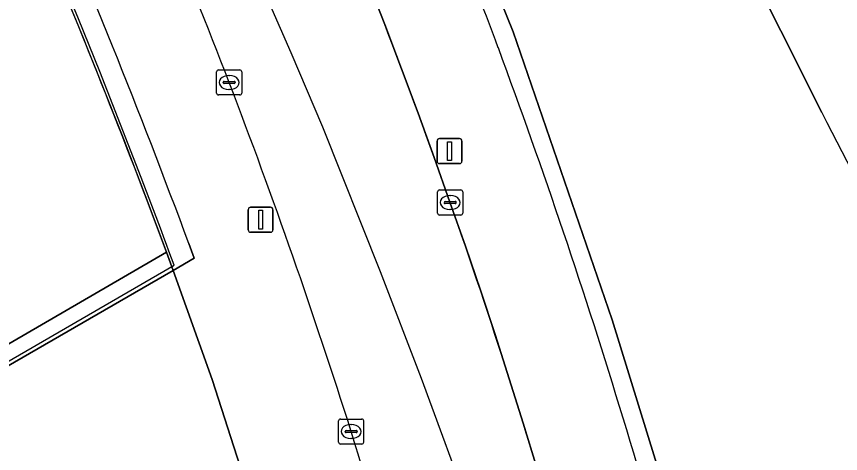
# Model space of a CAD drawing. Extents: x 155018 to 156648, y 383979 to 385733.
# Drawn here: x 156032.12 to 156065.01, y 384911.65 to 384929.09 of the extents above; entities that cross this region are included whole.
import ezdxf

# ---------------------------------------------------------------- set-up
doc = ezdxf.new("R2010")
doc.units = 0
for name, color, linetype in [('IMGEO_Berm_groen', 7, 'Continuous'), ('IMGEO_Dek', 7, 'Continuous'), ('IMGEO_Hek', 7, 'Continuous'), ('IMGEO_Kolk', 7, 'Continuous'), ('IMGEO_Lichtmast', 7, 'Continuous'), ('IMGEO_Lijnafwatering', 7, 'Continuous'), ('IMGEO_OVBaan_gesloten', 7, 'Continuous'), ('IMGEO_Pand', 7, 'Continuous'), ('IMGEO_Pand_overbouw', 7, 'Continuous'), ('IMGEO_Parkeervlak_open', 7, 'Continuous'), ('IMGEO_Rijbaan_lokaal_gesloten', 7, 'Continuous'), ('IMGEO_Voetpad_gesloten', 7, 'Continuous'), ('IMGEO_Voetpad_open', 7, 'Continuous')]:
    doc.layers.add(name, color=color, linetype=linetype)

msp = doc.modelspace()

# ---------------------------------------------------------------- linework, layer by layer
at = {"layer": 'IMGEO_Berm_groen'}
for points in [[(156064.253, 384925.252), (156056.071, 384941.594)], [(156048.02, 384938.183), (156051.936, 384928.479), (156055.886, 384916.978), (156058.656, 384908.023), (156061.157, 384898.221), (156062.08, 384894.114), (156067.946, 384895.427), (156068.244, 384894.235), (156062.331, 384892.966), (156064.757, 384880.912), (156066.062, 384873.898), (156067.041, 384867.895), (156068.116, 384859.746), (156069.485, 384845.924)]]:
    msp.add_lwpolyline(points, dxfattribs=at)
msp.add_arc((156414.727, 385106.453), 394.545, 207.33972, 209.36688, dxfattribs=at)
at = {"layer": 'IMGEO_Dek'}
for points in [[(156069.485, 384845.924), (156068.116, 384859.746), (156067.041, 384867.895), (156066.062, 384873.898), (156064.757, 384880.912), (156062.331, 384892.966), (156062.08, 384894.114), (156061.157, 384898.221), (156058.656, 384908.023), (156055.886, 384916.978), (156051.936, 384928.479), (156048.02, 384938.183)], [(156033.68, 384930.916), (156034.6, 384928.685), (156035.502, 384926.446), (156036.386, 384924.2), (156037.253, 384921.947), (156038.102, 384919.688), (156039.932, 384914.604), (156041.169, 384910.762), (156041.409, 384910.017), (156042.517, 384906.291), (156043.573, 384902.55), (156044.577, 384898.794), (156045.528, 384895.025), (156046.426, 384891.242), (156047.271, 384887.448), (156047.423, 384886.642), (156048.221, 384882.392), (156049.145, 384877.06), (156051.553, 384863.161), (156052.777, 384853.511), (156053.449, 384846.337)]]:
    msp.add_lwpolyline(points, dxfattribs=at)
at = {"layer": 'IMGEO_Hek'}
for centre, radius, start, end in [((155813.176, 384838.627), 254.33, 20.53291, 22.97367), ((155804.106, 384836.212), 263.673, 13.559, 20.33305)]:
    msp.add_arc(centre, radius, start, end, dxfattribs=at)
at = {"layer": 'IMGEO_Kolk'}
for p, q in [((156040.107, 384926.03), (156040.107, 384926.882)), ((156040.182, 384926.956), (156041.034, 384926.956)), ((156041.108, 384926.882), (156041.108, 384926.03)), ((156040.366, 384926.45), (156040.366, 384926.462)), ((156040.409, 384926.499), (156040.807, 384926.499)), ((156040.595, 384926.736), (156040.62, 384926.736)), ((156040.85, 384926.462), (156040.85, 384926.45)), ((156040.804, 384926.413), (156040.406, 384926.413)), ((156040.618, 384926.176), (156040.593, 384926.176)), ((156041.034, 384925.956), (156040.182, 384925.956)), ((156048.927, 384921.239), (156048.927, 384922.091)), ((156049.002, 384922.165), (156049.854, 384922.165)), ((156049.415, 384921.945), (156049.44, 384921.945)), ((156049.928, 384922.091), (156049.928, 384921.239)), ((156049.186, 384921.659), (156049.186, 384921.671)), ((156049.624, 384921.622), (156049.226, 384921.622)), ((156049.229, 384921.708), (156049.627, 384921.708)), ((156049.67, 384921.671), (156049.67, 384921.659)), ((156049.438, 384921.385), (156049.413, 384921.385)), ((156049.854, 384921.165), (156049.002, 384921.165)), ((156045.048, 384913.025), (156045.9, 384913.025)), ((156044.973, 384912.099), (156044.973, 384912.951)), ((156045.461, 384912.805), (156045.486, 384912.805)), ((156045.974, 384912.951), (156045.974, 384912.099)), ((156045.232, 384912.519), (156045.232, 384912.531)), ((156045.67, 384912.482), (156045.272, 384912.482)), ((156045.275, 384912.568), (156045.673, 384912.568)), ((156045.716, 384912.531), (156045.716, 384912.519)), ((156045.9, 384912.025), (156045.048, 384912.025)), ((156045.484, 384912.245), (156045.459, 384912.245))]:
    msp.add_line(p, q, dxfattribs=at)
for points in [[(156040.107, 384926.03), (156040.107, 384926.882)], [(156040.182, 384926.956), (156041.034, 384926.956)], [(156041.108, 384926.882), (156041.108, 384926.03)], [(156041.034, 384925.956), (156040.182, 384925.956)], [(156048.927, 384921.239), (156048.927, 384922.091)], [(156049.002, 384922.165), (156049.854, 384922.165)], [(156049.928, 384922.091), (156049.928, 384921.239)], [(156049.854, 384921.165), (156049.002, 384921.165)], [(156045.048, 384913.025), (156045.9, 384913.025)], [(156044.973, 384912.099), (156044.973, 384912.951)], [(156045.974, 384912.951), (156045.974, 384912.099)], [(156045.9, 384912.025), (156045.048, 384912.025)]]:
    msp.add_lwpolyline(points, dxfattribs=at)
for centre, radius, start, end in [((156040.184, 384926.88), 0.0765, 91.552, 178.448), ((156040.184, 384926.88), 0.0765, 91.552, 178.448), ((156041.032, 384926.88), 0.0765, 1.552, 88.448), ((156041.032, 384926.88), 0.0765, 1.552, 88.448), ((156040.406, 384926.459), 0.0403, 85.8775, 175.7526), ((156040.811, 384926.461), 0.0386, 1.7309, 96.639), ((156040.403, 384926.449), 0.0366, 178.938, 274.7102), ((156040.807, 384926.456), 0.043, 264.8664, 352.4533), ((156040.184, 384926.032), 0.0765, 181.552, 268.448), ((156040.184, 384926.032), 0.0765, 181.552, 268.448), ((156041.032, 384926.032), 0.0765, 271.552, 358.448), ((156041.032, 384926.032), 0.0765, 271.552, 358.448), ((156049.004, 384922.089), 0.0765, 91.552, 178.448), ((156049.004, 384922.089), 0.0765, 91.552, 178.448), ((156049.852, 384922.089), 0.0765, 1.552, 88.448), ((156049.852, 384922.089), 0.0765, 1.552, 88.448), ((156049.226, 384921.668), 0.0403, 85.8775, 175.7526), ((156049.223, 384921.658), 0.0366, 178.938, 274.7102), ((156049.627, 384921.665), 0.043, 264.8664, 352.4533), ((156049.631, 384921.67), 0.0386, 1.7309, 96.639), ((156049.004, 384921.241), 0.0765, 181.552, 268.448), ((156049.004, 384921.241), 0.0765, 181.552, 268.448), ((156049.852, 384921.241), 0.0765, 271.552, 358.448), ((156049.852, 384921.241), 0.0765, 271.552, 358.448), ((156045.05, 384912.949), 0.0765, 91.552, 178.448), ((156045.05, 384912.949), 0.0765, 91.552, 178.448), ((156045.898, 384912.949), 0.0765, 1.552, 88.448), ((156045.898, 384912.949), 0.0765, 1.552, 88.448), ((156045.272, 384912.528), 0.0403, 85.8775, 175.7526), ((156045.269, 384912.518), 0.0366, 178.938, 274.7102), ((156045.673, 384912.525), 0.043, 264.8664, 352.4533), ((156045.677, 384912.53), 0.0386, 1.7309, 96.639), ((156045.05, 384912.101), 0.0765, 181.552, 268.448), ((156045.05, 384912.101), 0.0765, 181.552, 268.448), ((156045.898, 384912.101), 0.0765, 271.552, 358.448), ((156045.898, 384912.101), 0.0765, 271.552, 358.448)]:
    msp.add_arc(centre, radius, start, end, dxfattribs=at)
for centre, major_axis, ratio, start_param, end_param in [((156040.594, 384926.456), (-0.387, 0.002), 0.722429, 4.712389, 7.853982), ((156040.619, 384926.456), (-0.39, 0.002), 0.717154, 1.570796, 4.712389), ((156049.414, 384921.665), (-0.387, 0.002), 0.722429, 4.712389, 7.853982), ((156049.439, 384921.665), (-0.39, 0.002), 0.717154, 1.570796, 4.712389), ((156045.46, 384912.525), (-0.387, 0.002), 0.722429, 4.712389, 7.853982), ((156045.485, 384912.525), (-0.39, 0.002), 0.717154, 1.570796, 4.712389)]:
    msp.add_ellipse(centre, major_axis=major_axis, ratio=ratio, start_param=start_param, end_param=end_param, dxfattribs=at)
at = {"layer": 'IMGEO_Lichtmast'}
for p, q in [((156049.006, 384924.217), (156049.796, 384924.217)), ((156049.796, 384924.217), (156049.006, 384924.217)), ((156048.906, 384923.317), (156048.906, 384924.117)), ((156048.906, 384924.117), (156048.906, 384923.317)), ((156049.896, 384924.117), (156049.896, 384923.317)), ((156049.896, 384923.317), (156049.896, 384924.117)), ((156049.796, 384923.217), (156049.006, 384923.217)), ((156049.006, 384923.217), (156049.796, 384923.217)), ((156041.364, 384920.579), (156041.364, 384921.379)), ((156041.364, 384921.379), (156041.364, 384920.579)), ((156041.464, 384921.479), (156042.254, 384921.479)), ((156042.254, 384921.479), (156041.464, 384921.479)), ((156042.354, 384921.379), (156042.354, 384920.579)), ((156042.354, 384920.579), (156042.354, 384921.379)), ((156042.254, 384920.479), (156041.464, 384920.479)), ((156041.464, 384920.479), (156042.254, 384920.479))]:
    msp.add_line(p, q, dxfattribs=at)
for points in [[(156049.326, 384924.092), (156049.476, 384924.092), (156049.476, 384923.342), (156049.326, 384923.342), (156049.326, 384924.092)], [(156041.784, 384921.354), (156041.934, 384921.354), (156041.934, 384920.604), (156041.784, 384920.604), (156041.784, 384921.354)]]:
    msp.add_lwpolyline(points, dxfattribs=at)
for centre, start, end in [((156049.006, 384924.117), 90, 180), ((156049.006, 384924.117), 90, 180), ((156049.796, 384924.117), 0, 90), ((156049.796, 384924.117), 360, 90), ((156049.006, 384923.317), 180, 270), ((156049.006, 384923.317), 180, 270), ((156049.796, 384923.317), 270, 0), ((156049.796, 384923.317), 270, 0), ((156041.464, 384921.379), 90, 180), ((156041.464, 384921.379), 90, 180), ((156042.254, 384921.379), 0, 90), ((156042.254, 384921.379), 360, 90), ((156041.464, 384920.579), 180, 270), ((156041.464, 384920.579), 180, 270), ((156042.254, 384920.579), 270, 0), ((156042.254, 384920.579), 270, 0)]:
    msp.add_arc(centre, 0.1, start, end, dxfattribs=at)
at = {"layer": 'IMGEO_Lijnafwatering'}
for points in [[(156035.44, 384926.892), (156034.59, 384928.995), (156033.724, 384931.092), (156032.844, 384933.183), (156032.397, 384934.232), (156031.944, 384935.279), (156031.485, 384936.322), (156030.08, 384939.428), (156028.624, 384942.51), (156027.117, 384945.568)], [(156027.883, 384913.07), (156038.418, 384919.164), (156038.205, 384919.727), (156038.105, 384919.996), (156038.004, 384920.266), (156037.903, 384920.535), (156037.097, 384922.66), (156036.276, 384924.779), (156035.44, 384926.892)]]:
    msp.add_lwpolyline(points, dxfattribs=at)
at = {"layer": 'IMGEO_OVBaan_gesloten'}
msp.add_lwpolyline([(156060.496, 384878.537), (156058.869, 384886.937), (156057.37, 384894.018), (156056.979, 384895.715), (156056.577, 384897.409), (156056.163, 384899.101), (156055.738, 384900.79), (156055.301, 384902.476), (156054.854, 384904.159), (156054.394, 384905.839), (156053.924, 384907.516), (156053.411, 384909.301), (156052.884, 384911.082), (156052.342, 384912.859), (156051.786, 384914.631), (156051.216, 384916.399), (156050.631, 384918.162), (156050.032, 384919.92), (156049.419, 384921.673), (156048.789, 384923.455), (156048.145, 384925.233), (156047.487, 384927.005), (156046.815, 384928.772), (156046.129, 384930.534)], dxfattribs=at)
for centre, radius, start, end in [((155814.648, 384839.312), 242.183, 21.08874, 24.55046), ((155814.648, 384839.312), 242.183, 21.08874, 24.55046), ((155821.07, 384841.939), 241.87, 19.24801, 22.83082), ((155806.272, 384836.791), 250.906, 17.568, 20.93768), ((155806.272, 384836.791), 250.906, 17.568, 20.93768), ((155832.964, 384844.998), 229.634, 15.79822, 19.5057), ((155789.737, 384831.978), 268.122, 14.38694, 17.48212), ((155789.737, 384831.978), 268.122, 14.38694, 17.48212)]:
    msp.add_arc(centre, radius, start, end, dxfattribs=at)
at = {"layer": 'IMGEO_Pand'}
msp.add_lwpolyline([(156019.904, 384959.036), (156007.45, 384981.995), (155994.332, 384974.424), (155999.975, 384964.623), (155988.264, 384957.833), (155982.591, 384967.618), (155980.785, 384970.743), (155971.756, 384965.511), (155969.134, 384963.992), (155991.187, 384925.849), (155993.282, 384927.061), (155996.441, 384921.574), (155994.346, 384920.363), (156005.605, 384900.893), (156010.399, 384903.656), (156014.335, 384905.924), (156017.206, 384907.579), (156009.646, 384920.869), (156002.887, 384932.567), (156014.565, 384939.327), (156017.667, 384933.972), (156021.332, 384927.645), (156029.096, 384914.462), (156038.102, 384919.688)], dxfattribs=at)
msp.add_arc((155751.344, 384813.243), 305.877, 20.36501, 23.07763, dxfattribs=at)
at = {"layer": 'IMGEO_Pand_overbouw'}
msp.add_lwpolyline([(156067.752, 384846.961), (156066.212, 384854.951), (156065.601, 384858.12), (156061.663, 384873.134), (156060.081, 384879.164), (156057.992, 384886.194), (156055.482, 384894.048), (156053.363, 384900.328), (156050.321, 384909.105), (156048.279, 384914.644), (156046.647, 384918.9), (156044.351, 384924.676), (156043.087, 384927.641), (156041.379, 384931.534)], dxfattribs=at)
at = {"layer": 'IMGEO_Parkeervlak_open'}
msp.add_lwpolyline([(156024.751, 385019.02), (156033.064, 384996.374), (156032.711, 384996.172), (156029.136, 384994.099), (156030.952, 384989.346), (156031.873, 384987.35), (156032.162, 384986.724), (156035.57, 384988.693), (156035.637, 384988.732), (156045.215, 384964.779), (156051.35, 384950.626), (156043.916, 384947.46), (156044.19, 384946.907), (156044.343, 384946.44), (156046.063, 384942.673), (156047.79, 384938.857), (156047.794, 384938.745), (156048.02, 384938.183), (156055.484, 384941.323), (156056.071, 384941.594), (156064.253, 384925.252)], dxfattribs=at)
for centre, radius, start, end in [((156385.921, 385098.861), 359.475, 206.42022, 209.47233), ((156414.727, 385106.453), 394.545, 207.33972, 209.36688)]:
    msp.add_arc(centre, radius, start, end, dxfattribs=at)
at = {"layer": 'IMGEO_Rijbaan_lokaal_gesloten'}
msp.add_arc((156385.921, 385098.861), 359.475, 206.42022, 209.47233, dxfattribs=at)
at = {"layer": 'IMGEO_Voetpad_gesloten'}
for points in [[(156069.485, 384845.924), (156068.116, 384859.746), (156067.041, 384867.895), (156066.062, 384873.898), (156064.757, 384880.912), (156062.331, 384892.966), (156062.08, 384894.114), (156061.157, 384898.221), (156058.656, 384908.023), (156055.886, 384916.978), (156051.936, 384928.479), (156048.02, 384938.183)], [(156069.485, 384845.924), (156068.116, 384859.746), (156067.041, 384867.895), (156066.062, 384873.898), (156064.757, 384880.912), (156062.331, 384892.966), (156062.08, 384894.114), (156061.157, 384898.221), (156058.656, 384908.023), (156055.886, 384916.978), (156051.936, 384928.479), (156048.02, 384938.183)], [(156046.129, 384930.534), (156046.815, 384928.772), (156047.487, 384927.005), (156048.145, 384925.233), (156048.789, 384923.455), (156049.419, 384921.673), (156050.032, 384919.92), (156050.631, 384918.162), (156051.216, 384916.399), (156051.786, 384914.631), (156052.342, 384912.859), (156052.884, 384911.082), (156053.411, 384909.301), (156053.924, 384907.516), (156054.394, 384905.839), (156054.854, 384904.159), (156055.301, 384902.476), (156055.738, 384900.79), (156056.163, 384899.101), (156056.577, 384897.409), (156056.979, 384895.715), (156057.37, 384894.018), (156058.869, 384886.937), (156060.496, 384878.537)], [(156038.102, 384919.688), (156038.367, 384918.952), (156039.21, 384919.439), (156039.002, 384920.023)], [(156039.002, 384920.023), (156039.21, 384919.439), (156038.367, 384918.952), (156039.932, 384914.604), (156041.169, 384910.762), (156042.048, 384911.271), (156042.318, 384910.295)], [(156038.102, 384919.688), (156039.932, 384914.604), (156041.169, 384910.762), (156041.409, 384910.017)]]:
    msp.add_lwpolyline(points, dxfattribs=at)
msp.add_lwpolyline([(156041.169, 384910.762), (156039.932, 384914.604), (156038.367, 384918.952), (156015.169, 384905.56), (156019.469, 384898.196)], close=True, dxfattribs=at)
for centre, radius, start, end in [((155814.648, 384839.312), 242.183, 21.08874, 24.55046), ((155814.648, 384839.312), 242.183, 21.08874, 24.55046), ((155742.612, 384809.738), 316.243, 20.41, 23.47464), ((155742.612, 384809.738), 316.243, 20.41, 23.47464), ((155821.07, 384841.939), 241.87, 19.24801, 22.83082), ((155751.344, 384813.243), 305.877, 20.36501, 23.07763), ((155751.344, 384813.243), 305.877, 20.36501, 23.07763), ((155806.272, 384836.791), 250.906, 17.568, 20.93768), ((155806.272, 384836.791), 250.906, 17.568, 20.93768), ((155832.964, 384844.998), 229.634, 15.79822, 19.5057), ((155789.737, 384831.978), 268.122, 14.38694, 17.48212), ((155789.737, 384831.978), 268.122, 14.38694, 17.48212)]:
    msp.add_arc(centre, radius, start, end, dxfattribs=at)
at = {"layer": 'IMGEO_Voetpad_open'}
msp.add_lwpolyline([(156007.252, 384890.298), (156015.467, 384895.04), (156019.378, 384897.297), (156041.409, 384910.017), (156041.169, 384910.762), (156019.469, 384898.196), (156015.169, 384905.56), (156038.367, 384918.952), (156038.102, 384919.688), (156029.096, 384914.462), (156017.206, 384907.579), (156014.335, 384905.924), (156010.399, 384903.656), (156005.605, 384900.893)], dxfattribs=at)

doc.saveas('drawing.dxf')
